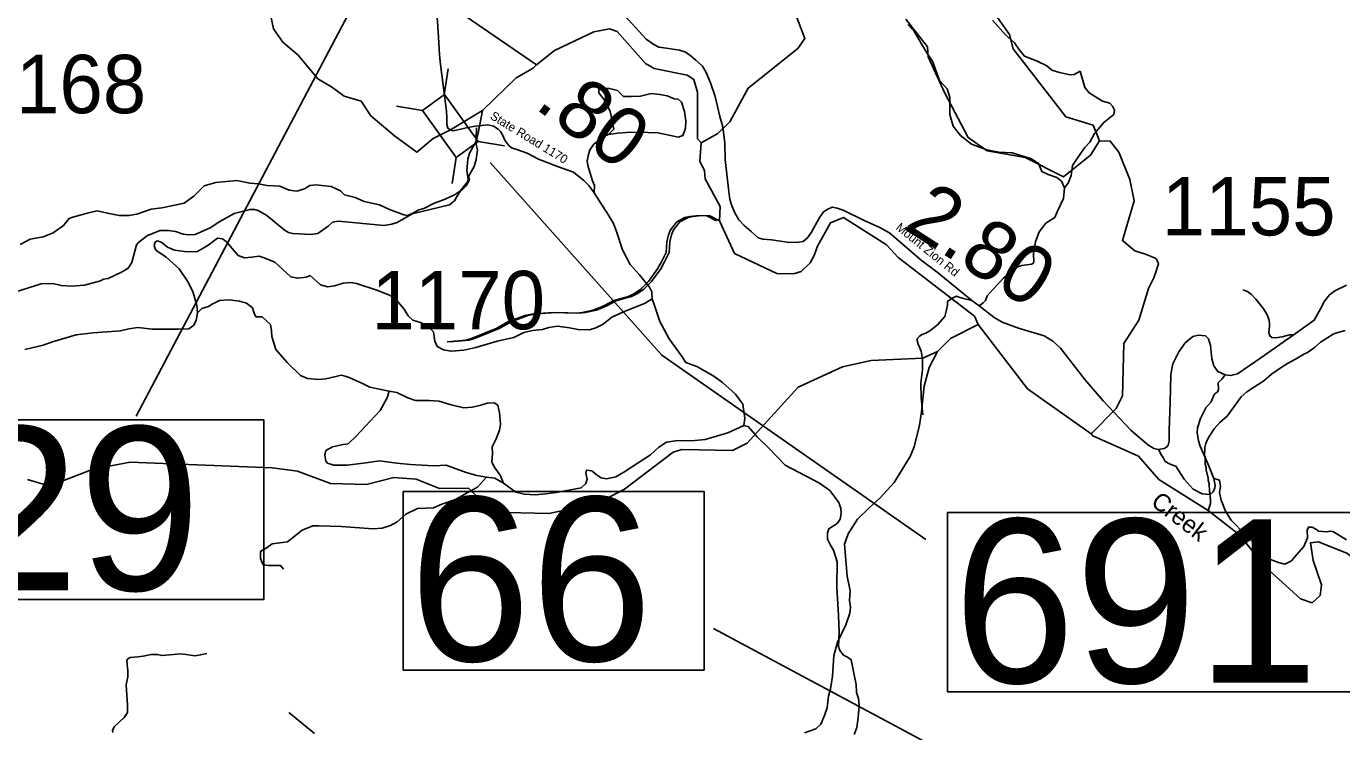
# Model space of a CAD drawing. Extents: x 1248089 to 1457196, y 820910 to 988753.
# Drawn here: x 1288997 to 1300259, y 868837 to 874876 of the extents above; entities that cross this region are included whole.
import ezdxf

# ---------------------------------------------------------------- set-up
doc = ezdxf.new("R2010")
doc.units = 0
for name, color, linetype in [('Exist Hydrographic Creek Single Shore', 7, 'Continuous'), ('Exist Hydrographic Misc Water Feature', 7, 'Continuous'), ('Exist Road Non-System Type 51', 7, 'Continuous'), ('Exist Road Secondary Structure Standard Bridge CELL', 7, 'Continuous'), ('Exist Road Secondary Structure Standard Bridge Number Label', 7, 'Continuous'), ('Exist Road Secondary Type 41 Attributed', 7, 'Continuous'), ('Exist Road Secondary Type 51 Attributed', 7, 'Continuous'), ('Exist Road Secondary Type 51 Label', 7, 'Continuous'), ('Prop GRAU CAT1 Cell', 7, 'Continuous'), ('Prop Lane Lines', 7, 'Continuous'), ('Scratch_Level_4', 7, 'Continuous')]:
    doc.layers.add(name, color=color, linetype=linetype)

msp = doc.modelspace()

# ---------------------------------------------------------------- linework, layer by layer
at = {"layer": 'Exist Hydrographic Creek Single Shore'}
for points in [[(1292628, 873989), (1292480, 873916), (1292339, 873798), (1292149, 873939), (1291946, 874109), (1291864, 874236), (1291719, 874279), (1291609, 874359), (1291494, 874427), (1291324, 874630), (1291193, 874741), (1291112, 874855), (1291068, 875072), (1290585, 875466), (1290016, 876049), (1289908, 876074)], [(1293365, 874547), (1292758, 874963), (1292491, 875287), (1292306, 875658)], [(1294774, 873878), (1294742, 873912), (1294743, 874312), (1294713, 874421), (1294655, 874459), (1294373, 874514), (1294299, 874558), (1294055, 874832), (1293990, 874856), (1293855, 874829), (1293518, 874669), (1293365, 874547)], [(1293365, 874547), (1293335, 874517), (1293191, 874436), (1292903, 874155), (1292628, 873989)], [(1295060, 872931), (1294933, 873211), (1294936, 873334), (1294808, 873569), (1294802, 873638), (1294762, 873721), (1294774, 873878)], [(1295883, 873193), (1295770, 872995), (1295743, 872914)], [(1296460, 872896), (1296362, 873006), (1295993, 873240), (1295883, 873193)], [(1295564, 872756), (1295422, 872759), (1295060, 872931)], [(1295743, 872914), (1295708, 872852), (1295631, 872778), (1295564, 872756)], [(1297146, 872324), (1297114, 872394), (1296460, 872896)], [(1298114, 871387), (1297570, 871771), (1297146, 872324)], [(1298693, 870997), (1298518, 871196), (1298128, 871371), (1298114, 871387)], [(1303094, 867350), (1302640, 867652), (1302176, 868162), (1302105, 868413), (1301646, 869132), (1301416, 869622), (1301335, 869706), (1300886, 869794), (1300730, 869862), (1300642, 870041), (1300465, 870227), (1300308, 870363), (1300060, 870463), (1299993, 870455), (1300014, 870303), (1300085, 870095), (1300074, 870004), (1300006, 869939), (1299907, 869974), (1299596, 870256), (1299386, 870520), (1299117, 870730), (1298693, 870997)]]:
    msp.add_lwpolyline(points, dxfattribs=at)
at = {"layer": 'Exist Hydrographic Misc Water Feature'}
for points in [[(1294774, 873878), (1294918, 873958), (1295020, 874057), (1295178, 874346), (1295603, 874686), (1295663, 874773), (1295499, 875203), (1295244, 875668), (1295107, 875891), (1294928, 876078), (1294510, 876346), (1294413, 876489), (1294367, 876634), (1294415, 877917), (1294327, 878076), (1294210, 878755)], [(1298185, 873895), (1298130, 874031), (1297898, 874101), (1297446, 874682), (1297415, 874807), (1297093, 875267)], [(1298185, 873895), (1298107, 873772), (1297877, 873586), (1297548, 873754), (1297224, 873810), (1297060, 873925), (1296861, 874303), (1296719, 874614), (1296712, 874700), (1296526, 874937)], [(1289986, 873049), (1290033, 873086), (1290142, 873127), (1290214, 873127), (1290274, 873118), (1290341, 873096), (1290385, 873091), (1290441, 873095), (1290571, 873152), (1290654, 873204), (1290776, 873273), (1290913, 873308), (1290949, 873307), (1290981, 873298), (1291056, 873256), (1291203, 873134), (1291242, 873110), (1291278, 873101), (1291434, 873093), (1291494, 873101), (1291580, 873164), (1291619, 873198), (1291671, 873207), (1292058, 873171), (1292127, 873182), (1292171, 873195), (1292301, 873272), (1292619, 873348), (1292664, 873383), (1292679, 873414), (1292716, 873473), (1292774, 873544), (1292779, 873568), (1292768, 873642), (1292777, 873738), (1292790, 873790), (1292849, 873893), (1292864, 873960), (1292903, 874155)], [(1298689, 872842), (1298674, 872882), (1298662, 872890), (1298580, 872926), (1298487, 872954), (1298381, 873041), (1298481, 873381), (1298444, 873565), (1298350, 873800), (1298277, 873894), (1298185, 873895)], [(1294907, 873211), (1294824, 873253), (1294752, 873255), (1294680, 873249), (1294636, 873240), (1294567, 873202), (1294513, 873135), (1294496, 873091), (1294481, 873030), (1294474, 872939)], [(1294933, 873211), (1294850, 873253), (1294778, 873255), (1294706, 873249), (1294662, 873240), (1294593, 873202), (1294539, 873135), (1294522, 873091), (1294507, 873030), (1294500, 872939)], [(1288483, 872484), (1288576, 872541), (1288629, 872564), (1288725, 872584), (1288906, 872603), (1289124, 872672), (1289224, 872673), (1289296, 872658), (1289383, 872652), (1289496, 872661), (1289633, 872696), (1289657, 872712), (1289697, 872718), (1289811, 872772), (1289869, 872804), (1289899, 872855), (1289939, 873004), (1289955, 873023), (1289986, 873049)], [(1292600, 872174), (1292760, 872188), (1292809, 872203), (1293019, 872290), (1293120, 872345), (1293266, 872401), (1293338, 872414), (1293507, 872426), (1293707, 872419), (1293755, 872426), (1293851, 872447), (1293942, 872483), (1294028, 872529), (1294153, 872562), (1294205, 872589), (1294258, 872625), (1294324, 872692), (1294402, 872801), (1294436, 872860), (1294474, 872939)], [(1292626, 872174), (1292786, 872188), (1292835, 872203), (1293045, 872290), (1293147, 872345), (1293292, 872401), (1293364, 872414), (1293533, 872426), (1293733, 872419), (1293781, 872426), (1293878, 872447), (1293968, 872483), (1294054, 872529), (1294179, 872562), (1294231, 872589), (1294284, 872625), (1294350, 872692), (1294429, 872801), (1294462, 872860), (1294500, 872939)], [(1298114, 871387), (1298329, 871604), (1298381, 871712), (1298393, 872161), (1298522, 872359), (1298604, 872630), (1298650, 872722), (1298665, 872762), (1298689, 872842)], [(1289008, 870997), (1289140, 870955), (1289324, 870991), (1289569, 871084), (1289887, 871143), (1291103, 871096), (1291319, 871066), (1291600, 870961), (1291909, 870952), (1292143, 871013), (1292335, 870999), (1292533, 870920), (1292783, 870921), (1292995, 870717), (1293470, 870704), (1293889, 870794), (1294117, 870914), (1294534, 871231), (1294609, 871252), (1295043, 871244), (1295169, 871307), (1295606, 871787), (1295986, 871960), (1296229, 872014), (1296672, 872035), (1296798, 872091), (1296909, 872204), (1297146, 872324)], [(1300289, 872271), (1300257, 872263), (1300225, 872256), (1300201, 872245), (1300185, 872241), (1300077, 872172), (1300022, 872123), (1299965, 872082), (1299941, 872071), (1299864, 872025), (1299795, 871990), (1299748, 871961), (1299659, 871898), (1299593, 871841), (1299447, 871747), (1299398, 871704), (1299279, 871539), (1299215, 871484), (1299166, 871429), (1299129, 871374), (1299108, 871334), (1299095, 871303), (1299087, 871271), (1299085, 871199), (1299089, 871191), (1299091, 871127), (1299099, 871095), (1299098, 871079), (1299117, 871006), (1299116, 870990), (1299124, 870958), (1299126, 870894), (1299130, 870886), (1299133, 870838), (1299137, 870830), (1299136, 870790), (1299117, 870730)], [(1295660, 868827), (1295757, 868860), (1295798, 868900), (1295832, 868976), (1295853, 869040), (1295866, 869140), (1295883, 869203), (1295898, 869311), (1295912, 869487), (1295943, 869603), (1296013, 869753), (1296047, 869852), (1296053, 869904), (1296046, 869960), (1296050, 870044), (1296025, 870169), (1296002, 870441), (1296032, 870532), (1296113, 870655), (1296212, 870754), (1296306, 870840), (1296427, 870969), (1296563, 871192), (1296597, 871275), (1296643, 871462), (1296662, 871574), (1296683, 871794), (1296726, 871956), (1296798, 872091)], [(1291464, 868820), (1291244, 869002)]]:
    msp.add_lwpolyline(points, dxfattribs=at)
at = {"layer": 'Exist Road Non-System Type 51'}
for points in [[(1297885, 873492), (1297859, 873551), (1297821, 873582), (1297746, 873606), (1297691, 873633), (1297663, 873702), (1297598, 873743), (1297499, 873774), (1297437, 873794), (1297324, 873798), (1297221, 873818), (1297090, 873866), (1296994, 873942), (1296933, 874021), (1296905, 874121), (1296905, 874268), (1296881, 874340), (1296816, 874412), (1296754, 874577), (1296706, 874649), (1296596, 874838), (1296545, 874893)], [(1297270, 874929), (1297379, 874802), (1297457, 874735), (1297495, 874680), (1297543, 874621), (1297646, 874580), (1297735, 874539), (1297776, 874501), (1297842, 874481), (1297934, 874460), (1297969, 874463), (1298020, 874491)], [(1298020, 874491), (1298036, 874433), (1298060, 874351), (1298098, 874306), (1298211, 874234), (1298273, 874217), (1298297, 874193), (1298314, 874158), (1298307, 874121), (1298222, 874052), (1298143, 873959), (1298102, 873884), (1298057, 873836), (1297988, 873736), (1297954, 873685), (1297944, 873599), (1297916, 873534), (1297885, 873492)], [(1293858, 873451), (1293861, 873513), (1293843, 873554), (1293805, 873684), (1293799, 873723), (1293808, 873767), (1293822, 873820), (1293855, 873868), (1293938, 873933), (1293982, 873950), (1294062, 873962), (1294171, 873971), (1294318, 873968), (1294404, 873965), (1294513, 873941), (1294581, 873927), (1294617, 873941), (1294640, 874001), (1294643, 874066), (1294631, 874148), (1294605, 874228), (1294578, 874252), (1294543, 874255), (1294484, 874281), (1294422, 874293), (1294348, 874302), (1294254, 874278), (1294174, 874275), (1294109, 874275), (1294100, 874284), (1294059, 874326), (1293991, 874343), (1293932, 874343), (1293899, 874340), (1293899, 874308), (1293955, 874231), (1293997, 874148), (1294006, 874095), (1294000, 874063), (1294020, 874021), (1294026, 873995), (1293982, 873950)], [(1292850, 874007), (1292849, 873913), (1292849, 873865), (1292861, 873818), (1292849, 873735), (1292831, 873676), (1292784, 873591), (1292790, 873561), (1292763, 873511), (1292731, 873478), (1292663, 873434), (1292583, 873396), (1292483, 873360), (1292400, 873316), (1292356, 873304), (1292312, 873280), (1292262, 873257), (1292229, 873263), (1292105, 873307), (1292022, 873348), (1291889, 873375), (1291813, 873410), (1291721, 873434), (1291686, 873467), (1291606, 873505), (1291476, 873520), (1291425, 873514), (1291378, 873484), (1291313, 873466), (1291248, 873472), (1291168, 873508), (1291056, 873514), (1290985, 873528), (1290911, 873534), (1290799, 873555), (1290619, 873540), (1290519, 873511), (1290430, 873422), (1290347, 873363), (1290268, 873345), (1290158, 873321), (1290067, 873310), (1289943, 873268), (1289875, 873256), (1289792, 873256), (1289692, 873277), (1289603, 873295), (1289518, 873277), (1289459, 873259), (1289395, 873242), (1289363, 873232), (1289315, 873170)], [(1297885, 873492), (1297876, 873401), (1297824, 873288), (1297802, 873239), (1297725, 873190), (1297669, 873117), (1297637, 873031), (1297620, 872930), (1297622, 872855), (1297606, 872841), (1297517, 872827), (1297473, 872811), (1297431, 872778), (1297364, 872720), (1297275, 872627), (1297223, 872568), (1297209, 872530), (1297189, 872508), (1297154, 872483)], [(1289315, 873170), (1289228, 873109), (1289142, 873075), (1289029, 873055), (1288943, 873008)], [(1294355, 872544), (1294295, 872507), (1294104, 872428), (1294009, 872386), (1293936, 872327), (1293872, 872294), (1293818, 872277), (1293723, 872279), (1293647, 872294), (1293544, 872308), (1293471, 872296), (1293415, 872279), (1293331, 872271), (1293255, 872254), (1293171, 872212), (1293028, 872179), (1292846, 872125), (1292742, 872103), (1292633, 872094), (1292568, 872106), (1292515, 872136), (1292493, 872181), (1292484, 872260), (1292451, 872291), (1292380, 872338), (1292305, 872361), (1292267, 872397), (1292231, 872455), (1292152, 872548), (1292105, 872573), (1291998, 872618), (1291824, 872674), (1291774, 872683), (1291709, 872677), (1291634, 872655), (1291578, 872646), (1291516, 872663), (1291426, 872742), (1291393, 872728), (1291320, 872719), (1291261, 872730), (1291124, 872857), (1291034, 872893), (1290989, 872907), (1290927, 872899), (1290866, 872893), (1290810, 872913), (1290709, 873033), (1290675, 873056), (1290633, 873061), (1290555, 873002), (1290498, 872969), (1290458, 872946), (1290352, 872949), (1290265, 872960), (1290206, 872986), (1290175, 873011), (1290150, 873028), (1290117, 873039), (1290100, 873028), (1290091, 872997), (1290105, 872960), (1290195, 872899), (1290304, 872800), (1290377, 872694), (1290422, 872607), (1290456, 872486), (1290461, 872422), (1290450, 872357), (1290428, 872315), (1290388, 872287), (1290299, 872284), (1290181, 872282), (1290077, 872282), (1289951, 872296), (1289875, 872287), (1289803, 872268), (1289570, 872251), (1289424, 872234), (1289220, 872175), (1289140, 872145), (1288985, 872108)], [(1299412, 872620), (1299451, 872606), (1299487, 872580), (1299523, 872541), (1299592, 872454), (1299623, 872401), (1299637, 872357), (1299640, 872331), (1299641, 872305), (1299639, 872281), (1299635, 872255), (1299643, 872225), (1299660, 872213), (1299691, 872209), (1299750, 872217), (1299811, 872235), (1299835, 872236), (1299842, 872231)], [(1292103, 871751), (1291938, 871786), (1291874, 871819), (1291762, 871868), (1291726, 871880), (1291692, 871889), (1291647, 871877), (1291562, 871859), (1291499, 871853), (1291405, 871862), (1291344, 871886), (1291229, 871998), (1291132, 872110), (1291099, 872219), (1291096, 872268), (1291087, 872322), (1291017, 872389), (1290975, 872389), (1290963, 872389), (1290948, 872419), (1290933, 872465), (1290881, 872507), (1290821, 872522), (1290733, 872534), (1290651, 872528), (1290588, 872498), (1290557, 872477), (1290500, 872459), (1290461, 872422)], [(1295140, 871457), (1295148, 871520), (1295131, 871641), (1295069, 871728), (1294957, 871826), (1294884, 871882), (1294739, 871963), (1294643, 871997), (1294607, 872056), (1294500, 872199), (1294422, 872348), (1294375, 872486), (1294355, 872544)], [(1297093, 872530), (1297022, 872545), (1296982, 872557), (1296961, 872565), (1296925, 872549), (1296885, 872521), (1296885, 872490), (1296873, 872438), (1296860, 872392), (1296798, 872321), (1296733, 872270), (1296699, 872250), (1296667, 872238), (1296643, 872222), (1296622, 872198), (1296634, 872155), (1296659, 872095), (1296671, 872026), (1296669, 871939), (1296655, 871820), (1296659, 871699), (1296673, 871549)], [(1299165, 871004), (1299118, 871120), (1299047, 871281), (1299032, 871326), (1299021, 871399), (1299023, 871439), (1299049, 871517), (1299096, 871609), (1299141, 871661), (1299167, 871723), (1299198, 871749), (1299203, 871770), (1299200, 871825), (1299219, 871841), (1299233, 871855), (1299260, 871892)], [(1295883, 870434), (1295855, 870485), (1295855, 870538), (1295869, 870575), (1295939, 870619), (1295964, 870656), (1295973, 870706), (1295970, 870748), (1295953, 870799), (1295877, 870903), (1295788, 870964), (1295667, 871028), (1295494, 871118), (1295353, 871263), (1295255, 871362), (1295177, 871451), (1295140, 871457), (1295003, 871395), (1294810, 871339), (1294692, 871328), (1294574, 871331), (1294479, 871317), (1294412, 871272), (1294342, 871207), (1294114, 871059), (1294044, 871020), (1293965, 871003), (1293918, 871011), (1293876, 871039), (1293839, 871070), (1293794, 871076), (1293786, 871050), (1293800, 871000), (1293786, 870961), (1293747, 870924), (1293534, 870885), (1293444, 870874), (1293357, 870865), (1293259, 870871), (1293189, 870888), (1293082, 870966), (1293007, 871008), (1292937, 871017), (1292853, 871031), (1292763, 871056), (1292592, 871118), (1292485, 871112), (1292285, 871123), (1292170, 871137), (1292021, 871157), (1291904, 871140), (1291744, 871120), (1291629, 871120), (1291576, 871137), (1291562, 871154), (1291553, 871204), (1291562, 871244), (1291618, 871277), (1291710, 871297), (1291752, 871300), (1291820, 871367), (1291940, 871496), (1292027, 871586), (1292086, 871695), (1292103, 871751)], [(1292103, 871751), (1292168, 871741), (1292262, 871695), (1292328, 871671), (1292446, 871671), (1292531, 871668), (1292634, 871635), (1292740, 871610), (1292813, 871616), (1292879, 871629), (1292943, 871650), (1293003, 871653), (1293033, 871632), (1293049, 871568), (1293058, 871471), (1293047, 871418), (1293020, 871345), (1292984, 871275), (1292987, 871218), (1292981, 871145), (1293008, 871097), (1293054, 871033), (1293082, 870966)], [(1299165, 871004), (1299175, 870945), (1299172, 870924), (1299158, 870891), (1299132, 870867), (1299064, 870872), (1298988, 870914), (1298910, 870999), (1298839, 871111), (1298818, 871115), (1298785, 871129), (1298747, 871151), (1298730, 871184), (1298716, 871203), (1298691, 871254)], [(1292937, 871017), (1292860, 870931), (1292766, 870879), (1292672, 870825), (1292554, 870785), (1292482, 870752), (1292346, 870749), (1292246, 870700), (1292173, 870634), (1292115, 870603), (1292043, 870579), (1291967, 870573), (1291692, 870594), (1291501, 870600), (1291449, 870600), (1291359, 870561), (1291232, 870461), (1291103, 870444), (1291058, 870413), (1291003, 870380), (1291003, 870319), (1291025, 870265), (1291070, 870259), (1291173, 870259), (1291200, 870228)], [(1300300, 870480), (1300241, 870516), (1300182, 870551), (1300156, 870554), (1300135, 870549), (1300059, 870554), (1300043, 870568), (1300007, 870589), (1299974, 870589), (1299962, 870563), (1299967, 870497), (1299936, 870423), (1299873, 870350), (1299828, 870301), (1299802, 870284), (1299771, 870272), (1299717, 870284), (1299648, 870312), (1299535, 870423), (1299435, 870523), (1299312, 870648), (1299265, 870726), (1299227, 870818), (1299213, 870882), (1299220, 870939), (1299213, 870990), (1299165, 871004)], [(1296085, 868814), (1296107, 868874), (1296118, 868958), (1296127, 869062), (1296121, 869121), (1296104, 869172), (1296102, 869242), (1296079, 869351), (1296060, 869452), (1296029, 869475), (1295992, 869491), (1295962, 869533), (1295950, 869567), (1295956, 869693), (1295950, 869831), (1295936, 870075), (1295939, 870291), (1295908, 870392), (1295883, 870434)], [(1289737, 868829), (1289735, 868850), (1289751, 868882), (1289834, 868959), (1289864, 869000), (1289864, 869067), (1289855, 869191), (1289853, 869239), (1289858, 869267), (1289866, 869306), (1289866, 869364), (1289860, 869410), (1289858, 869445), (1289866, 869461), (1289887, 869472), (1289952, 869477), (1289998, 869484), (1290065, 869497), (1290119, 869497), (1290156, 869488), (1290257, 869498), (1290310, 869504), (1290365, 869498), (1290439, 869486), (1290488, 869495), (1290543, 869505)]]:
    msp.add_lwpolyline(points, dxfattribs=at)
at = {"layer": 'Exist Road Secondary Structure Standard Bridge CELL'}
for p, q in [((1292573, 874289), (1292609, 874512)), ((1292389, 874156), (1292166, 874193)), ((1293090, 873853), (1292866, 873889)), ((1292642, 873530), (1292678, 873754))]:
    msp.add_line(p, q, dxfattribs=at)
msp.add_lwpolyline([(1292678, 873754), (1292388, 874156), (1292576, 874291), (1292866, 873889)], close=True, dxfattribs=at)
at = {"layer": 'Exist Road Secondary Structure Standard Bridge Number Label'}
msp.add_line((1292009, 875464), (1289936, 871537), dxfattribs=at)
for points in [[(1292969, 873710), (1294439, 872061), (1296698, 870483)], [(1302866, 867255), (1299269, 867368), (1294879, 869719)]]:
    msp.add_lwpolyline(points, dxfattribs=at)
for points in [[(1287315, 871506), (1291031, 871506), (1291031, 869969), (1287315, 869969)], [(1292223, 870894), (1294800, 870894), (1294800, 869364), (1292223, 869364)], [(1296884, 870713), (1300600, 870713), (1300600, 869177), (1296884, 869177)]]:
    msp.add_lwpolyline(points, close=True, dxfattribs=at)
at = {"layer": 'Exist Road Secondary Type 41 Attributed'}
for points in [[(1292258, 875676), (1292272, 875590), (1292287, 875518), (1292303, 875454), (1292323, 875419), (1292377, 875350), (1292413, 875301), (1292449, 875214), (1292473, 875146), (1292494, 875094), (1292506, 875032), (1292516, 874920), (1292529, 874735), (1292534, 874632), (1292542, 874550), (1292579, 874261), (1292593, 874150), (1292596, 874094), (1292596, 874035), (1292607, 874004), (1292628, 873989)], [(1292628, 873989), (1292650, 873982), (1292703, 873994), (1292776, 874011), (1292843, 874021), (1292894, 874026), (1292949, 874034), (1292998, 874022), (1293036, 873996), (1293058, 873976), (1293073, 873947), (1293096, 873896), (1293127, 873857), (1293152, 873836), (1293197, 873822), (1293285, 873791), (1293381, 873739), (1293546, 873677), (1293681, 873628), (1293769, 873557), (1293812, 873513), (1293858, 873451), (1293982, 873258), (1294023, 873189), (1294054, 873112), (1294100, 872963), (1294167, 872837), (1294243, 872752), (1294333, 872642), (1294351, 872604), (1294355, 872544)]]:
    msp.add_lwpolyline(points, dxfattribs=at)
at = {"layer": 'Exist Road Secondary Type 51 Attributed'}
for points in [[(1298740, 871260), (1298691, 871254), (1298650, 871262), (1298597, 871295), (1298454, 871419), (1298218, 871669), (1298059, 871853), (1297850, 872121), (1297785, 872180), (1297711, 872227), (1297491, 872291), (1297352, 872342), (1297282, 872383), (1297154, 872483), (1297093, 872530), (1296796, 872770), (1296658, 872874), (1296391, 873104), (1296311, 873150), (1296164, 873215), (1295990, 873303), (1295939, 873320), (1295897, 873328), (1295859, 873312), (1295821, 873287), (1295786, 873234), (1295719, 873115), (1295686, 873064), (1295649, 873034), (1295611, 873028), (1295530, 873026), (1295377, 873049), (1295304, 873054), (1295264, 873065), (1295202, 873118), (1295142, 873170), (1295096, 873219), (1295062, 873280), (1295038, 873339), (1295021, 873394), (1295008, 873484), (1294981, 873737), (1294978, 873876), (1294959, 874015), (1294934, 874105), (1294894, 874274), (1294854, 874391), (1294818, 874482), (1294786, 874534), (1294730, 874587), (1294675, 874631), (1294634, 874659), (1294588, 874671), (1294478, 874688), (1294411, 874699), (1294370, 874720), (1294305, 874766), (1294089, 875001)], [(1300300, 872660), (1300201, 872611), (1300155, 872577), (1300111, 872524), (1300076, 872456), (1300022, 872361), (1299842, 872231), (1299567, 872037), (1299367, 871900), (1299310, 871886), (1299260, 871892), (1299198, 871921), (1299163, 871970), (1299146, 872029), (1299136, 872143), (1299119, 872199), (1299092, 872226), (1299033, 872233), (1298983, 872219), (1298920, 872167), (1298865, 872089), (1298814, 871987), (1298796, 871897), (1298789, 871655), (1298782, 871419), (1298782, 871325), (1298773, 871291), (1298760, 871272), (1298740, 871260)]]:
    msp.add_lwpolyline(points, dxfattribs=at)

# ---------------------------------------------------------------- texts
at = {"layer": 'Exist Road Secondary Structure Standard Bridge Number Label'}
for s, p in [('329', (1287365, 870048)), ('66', (1292274, 869443)), ('691', (1296935, 869256))]:
    msp.add_text(s, height=1400, dxfattribs=at).set_placement(p)
at = {"layer": 'Exist Road Secondary Type 51 Label'}
for s, rotation, p in [('State Road 1170', 328.5453, (1292961, 874089)), ('Mount Zion Rd', 321.044, (1296435, 873142))]:
    msp.add_text(s, height=75, rotation=rotation, dxfattribs=at).set_placement(p)
at = {"layer": 'Prop GRAU CAT1 Cell'}
for s, rotation, p in [('.80', 323.3316, (1293338, 874183)), ('2.80', 327.2501, (1296495, 873151))]:
    msp.add_text(s, height=500, rotation=rotation, dxfattribs=at).set_placement(p)
at = {"layer": 'Prop Lane Lines'}
for s, p in [('1168', (1288536, 874132)), ('1155', (1298719, 873086)), ('1170', (1291951, 872282))]:
    msp.add_text(s, height=500, dxfattribs=at).set_placement(p)
at = {"layer": 'Scratch_Level_4'}
msp.add_text('Creek', height=150, rotation=322.3431, dxfattribs=at).set_placement((1298616, 870784))

doc.saveas('drawing.dxf')
